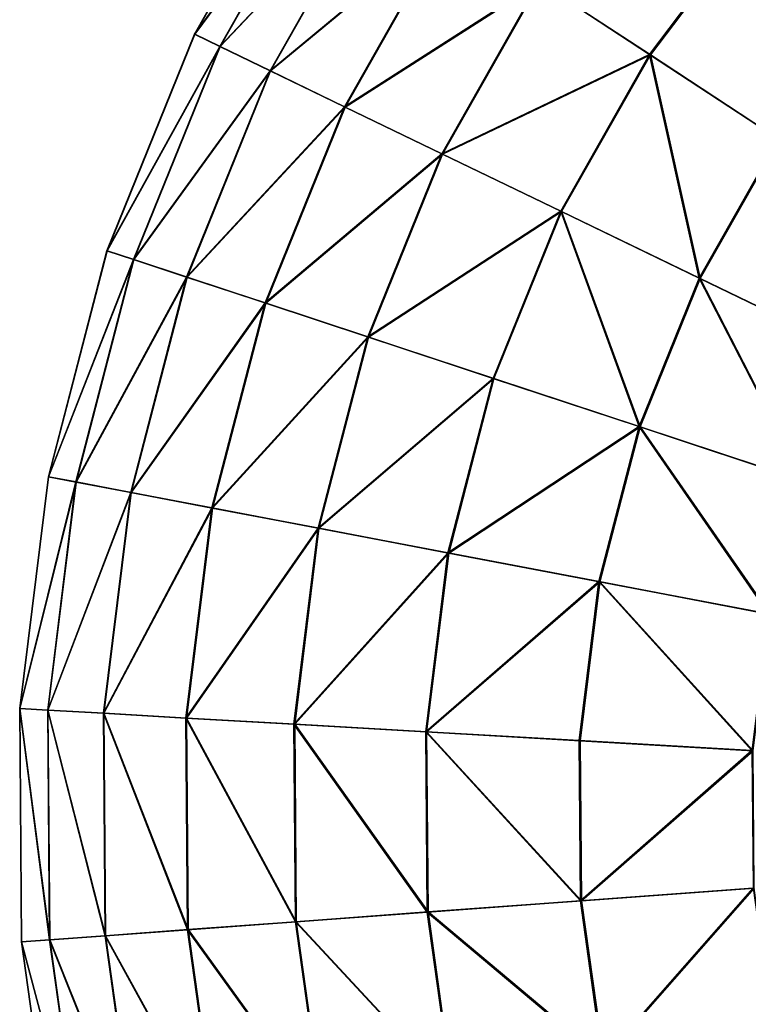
# Model space of a CAD drawing. Header units: millimetres. Extents: x 64 to 3333, y 103 to 3347.
# Tile 408 of 519: x 2270 to 2290, y 3294 to 3321. Entities that reach past the tile are written whole.
import ezdxf

# ---------------------------------------------------------------- set-up
doc = ezdxf.new("R2010")
doc.units = ezdxf.units.MM
doc.header["$LTSCALE"] = 25.4
doc.layers.get('0').update_dxf_attribs({"true_color": 0xff5454})

# ---------------------------------------------------------------- blocks, each defined once
blk = doc.blocks.new('SPIDER-6785-9743.STL')
at = {"color": 7, "true_color": 0xffffff}
mesh = blk.add_polyface(dxfattribs=at)
corners = [(2284.073, 3321.771, 36.191), (2289.945, 3323.687, 31.316), (2287.032, 3319.828, 31.316), (2287.265, 3326, 36.191)]
mesh.append_faces([[corners[k] for k in face] for face in [(0, 1, 2), (1, 0, 3)]], dxfattribs={"vtx0": -1, "color": 7})
mesh = blk.add_polyface(dxfattribs=at)
corners = [(2289.964, 3323.67, 92.469), (2284.091, 3321.76, 87.597), (2287.053, 3319.814, 92.469), (2287.281, 3325.986, 87.597)]
mesh.append_faces([[corners[k] for k in face] for face in [(0, 1, 2), (1, 0, 3)]], dxfattribs={"vtx0": -1, "color": 7})
mesh = blk.add_polyface(dxfattribs=at)
corners = [(2277.919, 3325.813, 64.909), (2274.829, 3320.368, 58.885), (2274.832, 3320.367, 64.909), (2277.917, 3325.815, 58.885)]
mesh.append_faces([[corners[k] for k in face] for face in [(0, 1, 2), (1, 0, 3)]], dxfattribs={"vtx0": -1, "color": 7})
mesh = blk.add_polyface(dxfattribs=at)
corners = [(2274.829, 3320.368, 58.885), (2278.546, 3325.402, 52.908), (2275.507, 3320.041, 52.908), (2277.917, 3325.815, 58.885)]
mesh.append_faces([[corners[k] for k in face] for face in [(0, 1, 2), (1, 0, 3)]], dxfattribs={"vtx0": -1, "color": 7})
mesh = blk.add_polyface(dxfattribs=at)
corners = [(2278.552, 3325.398, 70.885), (2274.832, 3320.367, 64.909), (2275.514, 3320.037, 70.885), (2277.919, 3325.813, 64.909)]
mesh.append_faces([[corners[k] for k in face] for face in [(0, 1, 2), (1, 0, 3)]], dxfattribs={"vtx0": -1, "color": 7})
mesh = blk.add_polyface(dxfattribs=at)
corners = [(2275.507, 3320.041, 52.908), (2279.797, 3324.58, 47.072), (2276.854, 3319.389, 47.072), (2278.546, 3325.402, 52.908)]
mesh.append_faces([[corners[k] for k in face] for face in [(0, 1, 2), (1, 0, 3)]], dxfattribs={"vtx0": -1, "color": 7})
mesh = blk.add_polyface(dxfattribs=at)
corners = [(2279.807, 3324.574, 76.72), (2275.514, 3320.037, 70.885), (2276.865, 3319.384, 76.72), (2278.552, 3325.398, 70.885)]
mesh.append_faces([[corners[k] for k in face] for face in [(0, 1, 2), (1, 0, 3)]], dxfattribs={"vtx0": -1, "color": 7})
mesh = blk.add_polyface(dxfattribs=at)
corners = [(2276.854, 3319.389, 47.072), (2281.649, 3323.364, 41.47), (2278.849, 3318.425, 41.47), (2279.797, 3324.58, 47.072)]
mesh.append_faces([[corners[k] for k in face] for face in [(0, 1, 2), (1, 0, 3)]], dxfattribs={"vtx0": -1, "color": 7})
mesh = blk.add_polyface(dxfattribs=at)
corners = [(2281.663, 3323.354, 82.32), (2276.865, 3319.384, 76.72), (2278.865, 3318.418, 82.32), (2279.807, 3324.574, 76.72)]
mesh.append_faces([[corners[k] for k in face] for face in [(0, 1, 2), (1, 0, 3)]], dxfattribs={"vtx0": -1, "color": 7})
mesh = blk.add_polyface(dxfattribs=at)
corners = [(2289.945, 3323.687, 31.316), (2290.478, 3317.565, 26.924), (2287.032, 3319.828, 31.316), (2293.066, 3320.993, 26.924)]
mesh.append_faces([[corners[k] for k in face] for face in [(0, 1, 2), (1, 0, 3)]], dxfattribs={"vtx0": -1, "color": 7})
mesh = blk.add_polyface(dxfattribs=at)
corners = [(2290.502, 3317.549, 96.858), (2289.964, 3323.67, 92.469), (2287.053, 3319.814, 92.469), (2293.088, 3320.974, 96.858)]
mesh.append_faces([[corners[k] for k in face] for face in [(0, 1, 2), (1, 0, 3)]], dxfattribs={"vtx0": -1, "color": 7})
mesh = blk.add_polyface(dxfattribs=at)
corners = [(2278.849, 3318.425, 41.47), (2284.073, 3321.771, 36.191), (2281.461, 3317.163, 36.191), (2281.649, 3323.364, 41.47)]
mesh.append_faces([[corners[k] for k in face] for face in [(0, 1, 2), (1, 0, 3)]], dxfattribs={"vtx0": -1, "color": 7})
mesh = blk.add_polyface(dxfattribs=at)
corners = [(2284.091, 3321.76, 87.597), (2278.865, 3318.418, 82.32), (2281.48, 3317.154, 87.597), (2281.663, 3323.354, 82.32)]
mesh.append_faces([[corners[k] for k in face] for face in [(0, 1, 2), (1, 0, 3)]], dxfattribs={"vtx0": -1, "color": 7})
mesh = blk.add_polyface(dxfattribs=at)
corners = [(2281.461, 3317.163, 36.191), (2287.032, 3319.828, 31.316), (2284.648, 3315.623, 31.316), (2284.073, 3321.771, 36.191)]
mesh.append_faces([[corners[k] for k in face] for face in [(0, 1, 2), (1, 0, 3)]], dxfattribs={"vtx0": -1, "color": 7})
mesh = blk.add_polyface(dxfattribs=at)
corners = [(2287.053, 3319.814, 92.469), (2281.48, 3317.154, 87.597), (2284.671, 3315.612, 92.469), (2284.091, 3321.76, 87.597)]
mesh.append_faces([[corners[k] for k in face] for face in [(0, 1, 2), (1, 0, 3)]], dxfattribs={"vtx0": -1, "color": 7})
mesh = blk.add_polyface(dxfattribs=at)
corners = [(2274.832, 3320.367, 64.909), (2272.479, 3314.565, 58.885), (2272.482, 3314.564, 64.909), (2274.829, 3320.368, 58.885)]
mesh.append_faces([[corners[k] for k in face] for face in [(0, 1, 2), (1, 0, 3)]], dxfattribs={"vtx0": -1, "color": 7})
mesh = blk.add_polyface(dxfattribs=at)
corners = [(2272.479, 3314.565, 58.885), (2275.507, 3320.041, 52.908), (2273.194, 3314.329, 52.908), (2274.829, 3320.368, 58.885)]
mesh.append_faces([[corners[k] for k in face] for face in [(0, 1, 2), (1, 0, 3)]], dxfattribs={"vtx0": -1, "color": 7})
mesh = blk.add_polyface(dxfattribs=at)
corners = [(2275.514, 3320.037, 70.885), (2272.482, 3314.564, 64.909), (2273.201, 3314.326, 70.885), (2274.832, 3320.367, 64.909)]
mesh.append_faces([[corners[k] for k in face] for face in [(0, 1, 2), (1, 0, 3)]], dxfattribs={"vtx0": -1, "color": 7})
mesh = blk.add_polyface(dxfattribs=at)
corners = [(2273.194, 3314.329, 52.908), (2276.854, 3319.389, 47.072), (2274.615, 3313.859, 47.072), (2275.507, 3320.041, 52.908)]
mesh.append_faces([[corners[k] for k in face] for face in [(0, 1, 2), (1, 0, 3)]], dxfattribs={"vtx0": -1, "color": 7})
mesh = blk.add_polyface(dxfattribs=at)
corners = [(2276.865, 3319.384, 76.72), (2273.201, 3314.326, 70.885), (2274.626, 3313.855, 76.72), (2275.514, 3320.037, 70.885)]
mesh.append_faces([[corners[k] for k in face] for face in [(0, 1, 2), (1, 0, 3)]], dxfattribs={"vtx0": -1, "color": 7})
mesh = blk.add_polyface(dxfattribs=at)
corners = [(2287.032, 3319.828, 31.316), (2288.36, 3313.828, 26.924), (2284.648, 3315.623, 31.316), (2290.478, 3317.565, 26.924)]
mesh.append_faces([[corners[k] for k in face] for face in [(0, 1, 2), (1, 0, 3)]], dxfattribs={"vtx0": -1, "color": 7})
mesh = blk.add_polyface(dxfattribs=at)
corners = [(2288.386, 3313.816, 96.858), (2287.053, 3319.814, 92.469), (2284.671, 3315.612, 92.469), (2290.502, 3317.549, 96.858)]
mesh.append_faces([[corners[k] for k in face] for face in [(0, 1, 2), (1, 0, 3)]], dxfattribs={"vtx0": -1, "color": 7})
mesh = blk.add_polyface(dxfattribs=at)
corners = [(2274.615, 3313.859, 47.072), (2278.849, 3318.425, 41.47), (2276.719, 3313.163, 41.47), (2276.854, 3319.389, 47.072)]
mesh.append_faces([[corners[k] for k in face] for face in [(0, 1, 2), (1, 0, 3)]], dxfattribs={"vtx0": -1, "color": 7})
mesh = blk.add_polyface(dxfattribs=at)
corners = [(2278.865, 3318.418, 82.32), (2274.626, 3313.855, 76.72), (2276.735, 3313.158, 82.32), (2276.865, 3319.384, 76.72)]
mesh.append_faces([[corners[k] for k in face] for face in [(0, 1, 2), (1, 0, 3)]], dxfattribs={"vtx0": -1, "color": 7})
mesh = blk.add_polyface(dxfattribs=at)
corners = [(2276.719, 3313.163, 41.47), (2281.461, 3317.163, 36.191), (2279.472, 3312.253, 36.191), (2278.849, 3318.425, 41.47)]
mesh.append_faces([[corners[k] for k in face] for face in [(0, 1, 2), (1, 0, 3)]], dxfattribs={"vtx0": -1, "color": 7})
mesh = blk.add_polyface(dxfattribs=at)
corners = [(2281.48, 3317.154, 87.597), (2276.735, 3313.158, 82.32), (2279.493, 3312.246, 87.597), (2278.865, 3318.418, 82.32)]
mesh.append_faces([[corners[k] for k in face] for face in [(0, 1, 2), (1, 0, 3)]], dxfattribs={"vtx0": -1, "color": 7})
mesh = blk.add_polyface(dxfattribs=at)
corners = [(2290.478, 3317.565, 26.924), (2292.539, 3311.809, 23.083), (2288.36, 3313.828, 26.924), (2294.357, 3315.017, 23.083)]
mesh.append_faces([[corners[k] for k in face] for face in [(0, 1, 2), (1, 0, 3)]], dxfattribs={"vtx0": -1, "color": 7})
mesh = blk.add_polyface(dxfattribs=at)
corners = [(2292.568, 3311.795, 100.694), (2290.502, 3317.549, 96.858), (2288.386, 3313.816, 96.858), (2294.384, 3315, 100.694)]
mesh.append_faces([[corners[k] for k in face] for face in [(0, 1, 2), (1, 0, 3)]], dxfattribs={"vtx0": -1, "color": 7})
mesh = blk.add_polyface(dxfattribs=at)
corners = [(2279.472, 3312.253, 36.191), (2284.648, 3315.623, 31.316), (2282.833, 3311.142, 31.316), (2281.461, 3317.163, 36.191)]
mesh.append_faces([[corners[k] for k in face] for face in [(0, 1, 2), (1, 0, 3)]], dxfattribs={"vtx0": -1, "color": 7})
mesh = blk.add_polyface(dxfattribs=at)
corners = [(2284.671, 3315.612, 92.469), (2279.493, 3312.246, 87.597), (2282.857, 3311.134, 92.469), (2281.48, 3317.154, 87.597)]
mesh.append_faces([[corners[k] for k in face] for face in [(0, 1, 2), (1, 0, 3)]], dxfattribs={"vtx0": -1, "color": 7})
mesh = blk.add_polyface(dxfattribs=at)
corners = [(2284.648, 3315.623, 31.316), (2286.748, 3309.847, 26.924), (2282.833, 3311.142, 31.316), (2288.36, 3313.828, 26.924)]
mesh.append_faces([[corners[k] for k in face] for face in [(0, 1, 2), (1, 0, 3)]], dxfattribs={"vtx0": -1, "color": 7})
mesh = blk.add_polyface(dxfattribs=at)
corners = [(2286.775, 3309.838, 96.858), (2284.671, 3315.612, 92.469), (2282.857, 3311.134, 92.469), (2288.386, 3313.816, 96.858)]
mesh.append_faces([[corners[k] for k in face] for face in [(0, 1, 2), (1, 0, 3)]], dxfattribs={"vtx0": -1, "color": 7})
mesh = blk.add_polyface(dxfattribs=at)
corners = [(2272.482, 3314.564, 64.909), (2270.907, 3308.505, 58.885), (2270.909, 3308.504, 64.909), (2272.479, 3314.565, 58.885)]
mesh.append_faces([[corners[k] for k in face] for face in [(0, 1, 2), (1, 0, 3)]], dxfattribs={"vtx0": -1, "color": 7})
mesh = blk.add_polyface(dxfattribs=at)
corners = [(2270.907, 3308.505, 58.885), (2273.194, 3314.329, 52.908), (2271.646, 3308.364, 52.908), (2272.479, 3314.565, 58.885)]
mesh.append_faces([[corners[k] for k in face] for face in [(0, 1, 2), (1, 0, 3)]], dxfattribs={"vtx0": -1, "color": 7})
mesh = blk.add_polyface(dxfattribs=at)
corners = [(2273.201, 3314.326, 70.885), (2270.909, 3308.504, 64.909), (2271.654, 3308.362, 70.885), (2272.482, 3314.564, 64.909)]
mesh.append_faces([[corners[k] for k in face] for face in [(0, 1, 2), (1, 0, 3)]], dxfattribs={"vtx0": -1, "color": 7})
mesh = blk.add_polyface(dxfattribs=at)
corners = [(2271.646, 3308.364, 52.908), (2274.615, 3313.859, 47.072), (2273.116, 3308.083, 47.072), (2273.194, 3314.329, 52.908)]
mesh.append_faces([[corners[k] for k in face] for face in [(0, 1, 2), (1, 0, 3)]], dxfattribs={"vtx0": -1, "color": 7})
mesh = blk.add_polyface(dxfattribs=at)
corners = [(2274.626, 3313.855, 76.72), (2271.654, 3308.362, 70.885), (2273.128, 3308.081, 76.72), (2273.201, 3314.326, 70.885)]
mesh.append_faces([[corners[k] for k in face] for face in [(0, 1, 2), (1, 0, 3)]], dxfattribs={"vtx0": -1, "color": 7})
mesh = blk.add_polyface(dxfattribs=at)
corners = [(2273.116, 3308.083, 47.072), (2276.719, 3313.163, 41.47), (2275.292, 3307.668, 41.47), (2274.615, 3313.859, 47.072)]
mesh.append_faces([[corners[k] for k in face] for face in [(0, 1, 2), (1, 0, 3)]], dxfattribs={"vtx0": -1, "color": 7})
mesh = blk.add_polyface(dxfattribs=at)
corners = [(2276.735, 3313.158, 82.32), (2273.128, 3308.081, 76.72), (2275.309, 3307.665, 82.32), (2274.626, 3313.855, 76.72)]
mesh.append_faces([[corners[k] for k in face] for face in [(0, 1, 2), (1, 0, 3)]], dxfattribs={"vtx0": -1, "color": 7})
mesh = blk.add_polyface(dxfattribs=at)
corners = [(2288.36, 3313.828, 26.924), (2291.154, 3308.39, 23.083), (2286.748, 3309.847, 26.924), (2292.539, 3311.809, 23.083)]
mesh.append_faces([[corners[k] for k in face] for face in [(0, 1, 2), (1, 0, 3)]], dxfattribs={"vtx0": -1, "color": 7})
mesh = blk.add_polyface(dxfattribs=at)
corners = [(2291.185, 3308.38, 100.694), (2288.386, 3313.816, 96.858), (2286.775, 3309.838, 96.858), (2292.568, 3311.795, 100.694)]
mesh.append_faces([[corners[k] for k in face] for face in [(0, 1, 2), (1, 0, 3)]], dxfattribs={"vtx0": -1, "color": 7})
mesh = blk.add_polyface(dxfattribs=at)
corners = [(2275.292, 3307.668, 41.47), (2279.472, 3312.253, 36.191), (2278.142, 3307.125, 36.191), (2276.719, 3313.163, 41.47)]
mesh.append_faces([[corners[k] for k in face] for face in [(0, 1, 2), (1, 0, 3)]], dxfattribs={"vtx0": -1, "color": 7})
mesh = blk.add_polyface(dxfattribs=at)
corners = [(2279.493, 3312.246, 87.597), (2275.309, 3307.665, 82.32), (2278.163, 3307.121, 87.597), (2276.735, 3313.158, 82.32)]
mesh.append_faces([[corners[k] for k in face] for face in [(0, 1, 2), (1, 0, 3)]], dxfattribs={"vtx0": -1, "color": 7})
mesh = blk.add_polyface(dxfattribs=at)
corners = [(2278.142, 3307.125, 36.191), (2282.833, 3311.142, 31.316), (2281.619, 3306.462, 31.316), (2279.472, 3312.253, 36.191)]
mesh.append_faces([[corners[k] for k in face] for face in [(0, 1, 2), (1, 0, 3)]], dxfattribs={"vtx0": -1, "color": 7})
mesh = blk.add_polyface(dxfattribs=at)
corners = [(2282.857, 3311.134, 92.469), (2278.163, 3307.121, 87.597), (2281.644, 3306.457, 92.469), (2279.493, 3312.246, 87.597)]
mesh.append_faces([[corners[k] for k in face] for face in [(0, 1, 2), (1, 0, 3)]], dxfattribs={"vtx0": -1, "color": 7})
mesh = blk.add_polyface(dxfattribs=at)
corners = [(2281.619, 3306.462, 31.316), (2286.748, 3309.847, 26.924), (2285.669, 3305.69, 26.924), (2282.833, 3311.142, 31.316)]
mesh.append_faces([[corners[k] for k in face] for face in [(0, 1, 2), (1, 0, 3)]], dxfattribs={"vtx0": -1, "color": 7})
mesh = blk.add_polyface(dxfattribs=at)
corners = [(2286.775, 3309.838, 96.858), (2281.644, 3306.457, 92.469), (2285.698, 3305.684, 96.858), (2282.857, 3311.134, 92.469)]
mesh.append_faces([[corners[k] for k in face] for face in [(0, 1, 2), (1, 0, 3)]], dxfattribs={"vtx0": -1, "color": 7})
mesh = blk.add_polyface(dxfattribs=at)
corners = [(2286.748, 3309.847, 26.924), (2290.228, 3304.82, 23.083), (2285.669, 3305.69, 26.924), (2291.154, 3308.39, 23.083)]
mesh.append_faces([[corners[k] for k in face] for face in [(0, 1, 2), (1, 0, 3)]], dxfattribs={"vtx0": -1, "color": 7})
mesh = blk.add_polyface(dxfattribs=at)
corners = [(2290.26, 3304.814, 100.694), (2286.775, 3309.838, 96.858), (2285.698, 3305.684, 96.858), (2291.185, 3308.38, 100.694)]
mesh.append_faces([[corners[k] for k in face] for face in [(0, 1, 2), (1, 0, 3)]], dxfattribs={"vtx0": -1, "color": 7})
mesh = blk.add_polyface(dxfattribs=at)
corners = [(2270.909, 3308.504, 64.909), (2270.139, 3302.291, 58.885), (2270.141, 3302.291, 64.909), (2270.907, 3308.505, 58.885)]
mesh.append_faces([[corners[k] for k in face] for face in [(0, 1, 2), (1, 0, 3)]], dxfattribs={"vtx0": -1, "color": 7})
mesh = blk.add_polyface(dxfattribs=at)
corners = [(2270.139, 3302.291, 58.885), (2271.646, 3308.364, 52.908), (2270.89, 3302.248, 52.908), (2270.907, 3308.505, 58.885)]
mesh.append_faces([[corners[k] for k in face] for face in [(0, 1, 2), (1, 0, 3)]], dxfattribs={"vtx0": -1, "color": 7})
mesh = blk.add_polyface(dxfattribs=at)
corners = [(2271.654, 3308.362, 70.885), (2270.141, 3302.291, 64.909), (2270.898, 3302.247, 70.885), (2270.909, 3308.504, 64.909)]
mesh.append_faces([[corners[k] for k in face] for face in [(0, 1, 2), (1, 0, 3)]], dxfattribs={"vtx0": -1, "color": 7})
mesh = blk.add_polyface(dxfattribs=at)
corners = [(2270.89, 3302.248, 52.908), (2273.116, 3308.083, 47.072), (2272.384, 3302.162, 47.072), (2271.646, 3308.364, 52.908)]
mesh.append_faces([[corners[k] for k in face] for face in [(0, 1, 2), (1, 0, 3)]], dxfattribs={"vtx0": -1, "color": 7})
mesh = blk.add_polyface(dxfattribs=at)
corners = [(2273.128, 3308.081, 76.72), (2270.898, 3302.247, 70.885), (2272.396, 3302.161, 76.72), (2271.654, 3308.362, 70.885)]
mesh.append_faces([[corners[k] for k in face] for face in [(0, 1, 2), (1, 0, 3)]], dxfattribs={"vtx0": -1, "color": 7})
mesh = blk.add_polyface(dxfattribs=at)
corners = [(2272.384, 3302.162, 47.072), (2275.292, 3307.668, 41.47), (2274.596, 3302.034, 41.47), (2273.116, 3308.083, 47.072)]
mesh.append_faces([[corners[k] for k in face] for face in [(0, 1, 2), (1, 0, 3)]], dxfattribs={"vtx0": -1, "color": 7})
mesh = blk.add_polyface(dxfattribs=at)
corners = [(2275.309, 3307.665, 82.32), (2272.396, 3302.161, 76.72), (2274.613, 3302.033, 82.32), (2273.128, 3308.081, 76.72)]
mesh.append_faces([[corners[k] for k in face] for face in [(0, 1, 2), (1, 0, 3)]], dxfattribs={"vtx0": -1, "color": 7})
mesh = blk.add_polyface(dxfattribs=at)
corners = [(2274.596, 3302.034, 41.47), (2278.142, 3307.125, 36.191), (2277.492, 3301.867, 36.191), (2275.292, 3307.668, 41.47)]
mesh.append_faces([[corners[k] for k in face] for face in [(0, 1, 2), (1, 0, 3)]], dxfattribs={"vtx0": -1, "color": 7})
mesh = blk.add_polyface(dxfattribs=at)
corners = [(2278.163, 3307.121, 87.597), (2274.613, 3302.033, 82.32), (2277.513, 3301.866, 87.597), (2275.309, 3307.665, 82.32)]
mesh.append_faces([[corners[k] for k in face] for face in [(0, 1, 2), (1, 0, 3)]], dxfattribs={"vtx0": -1, "color": 7})
mesh = blk.add_polyface(dxfattribs=at)
corners = [(2277.492, 3301.867, 36.191), (2281.619, 3306.462, 31.316), (2281.026, 3301.664, 31.316), (2278.142, 3307.125, 36.191)]
mesh.append_faces([[corners[k] for k in face] for face in [(0, 1, 2), (1, 0, 3)]], dxfattribs={"vtx0": -1, "color": 7})
mesh = blk.add_polyface(dxfattribs=at)
corners = [(2281.644, 3306.457, 92.469), (2277.513, 3301.866, 87.597), (2281.051, 3301.663, 92.469), (2278.163, 3307.121, 87.597)]
mesh.append_faces([[corners[k] for k in face] for face in [(0, 1, 2), (1, 0, 3)]], dxfattribs={"vtx0": -1, "color": 7})
mesh = blk.add_polyface(dxfattribs=at)
corners = [(2281.026, 3301.664, 31.316), (2285.669, 3305.69, 26.924), (2285.142, 3301.427, 26.924), (2281.619, 3306.462, 31.316)]
mesh.append_faces([[corners[k] for k in face] for face in [(0, 1, 2), (1, 0, 3)]], dxfattribs={"vtx0": -1, "color": 7})
mesh = blk.add_polyface(dxfattribs=at)
corners = [(2285.698, 3305.684, 96.858), (2281.051, 3301.663, 92.469), (2285.171, 3301.425, 96.858), (2281.644, 3306.457, 92.469)]
mesh.append_faces([[corners[k] for k in face] for face in [(0, 1, 2), (1, 0, 3)]], dxfattribs={"vtx0": -1, "color": 7})
mesh = blk.add_polyface(dxfattribs=at)
corners = [(2285.669, 3305.69, 26.924), (2289.775, 3301.16, 23.083), (2285.142, 3301.427, 26.924), (2290.228, 3304.82, 23.083)]
mesh.append_faces([[corners[k] for k in face] for face in [(0, 1, 2), (1, 0, 3)]], dxfattribs={"vtx0": -1, "color": 7})
mesh = blk.add_polyface(dxfattribs=at)
corners = [(2289.808, 3301.158, 100.694), (2285.698, 3305.684, 96.858), (2285.171, 3301.425, 96.858), (2290.26, 3304.814, 100.694)]
mesh.append_faces([[corners[k] for k in face] for face in [(0, 1, 2), (1, 0, 3)]], dxfattribs={"vtx0": -1, "color": 7})
mesh = blk.add_polyface(dxfattribs=at)
corners = [(2270.141, 3302.291, 64.909), (2270.188, 3296.03, 58.885), (2270.191, 3296.03, 64.909), (2270.139, 3302.291, 58.885)]
mesh.append_faces([[corners[k] for k in face] for face in [(0, 1, 2), (1, 0, 3)]], dxfattribs={"vtx0": -1, "color": 7})
mesh = blk.add_polyface(dxfattribs=at)
corners = [(2270.139, 3302.291, 58.885), (2270.939, 3296.085, 52.908), (2270.188, 3296.03, 58.885), (2270.89, 3302.248, 52.908)]
mesh.append_faces([[corners[k] for k in face] for face in [(0, 1, 2), (1, 0, 3)]], dxfattribs={"vtx0": -1, "color": 7})
mesh = blk.add_polyface(dxfattribs=at)
corners = [(2270.947, 3296.086, 70.885), (2270.141, 3302.291, 64.909), (2270.191, 3296.03, 64.909), (2270.898, 3302.247, 70.885)]
mesh.append_faces([[corners[k] for k in face] for face in [(0, 1, 2), (1, 0, 3)]], dxfattribs={"vtx0": -1, "color": 7})
mesh = blk.add_polyface(dxfattribs=at)
corners = [(2270.89, 3302.248, 52.908), (2272.431, 3296.195, 47.072), (2270.939, 3296.085, 52.908), (2272.384, 3302.162, 47.072)]
mesh.append_faces([[corners[k] for k in face] for face in [(0, 1, 2), (1, 0, 3)]], dxfattribs={"vtx0": -1, "color": 7})
mesh = blk.add_polyface(dxfattribs=at)
corners = [(2272.444, 3296.196, 76.72), (2270.898, 3302.247, 70.885), (2270.947, 3296.086, 70.885), (2272.396, 3302.161, 76.72)]
mesh.append_faces([[corners[k] for k in face] for face in [(0, 1, 2), (1, 0, 3)]], dxfattribs={"vtx0": -1, "color": 7})
mesh = blk.add_polyface(dxfattribs=at)
corners = [(2272.384, 3302.162, 47.072), (2274.641, 3296.357, 41.47), (2272.431, 3296.195, 47.072), (2274.596, 3302.034, 41.47)]
mesh.append_faces([[corners[k] for k in face] for face in [(0, 1, 2), (1, 0, 3)]], dxfattribs={"vtx0": -1, "color": 7})
mesh = blk.add_polyface(dxfattribs=at)
corners = [(2274.658, 3296.359, 82.32), (2272.396, 3302.161, 76.72), (2272.444, 3296.196, 76.72), (2274.613, 3302.033, 82.32)]
mesh.append_faces([[corners[k] for k in face] for face in [(0, 1, 2), (1, 0, 3)]], dxfattribs={"vtx0": -1, "color": 7})
mesh = blk.add_polyface(dxfattribs=at)
corners = [(2274.596, 3302.034, 41.47), (2277.534, 3296.57, 36.191), (2274.641, 3296.357, 41.47), (2277.492, 3301.867, 36.191)]
mesh.append_faces([[corners[k] for k in face] for face in [(0, 1, 2), (1, 0, 3)]], dxfattribs={"vtx0": -1, "color": 7})
mesh = blk.add_polyface(dxfattribs=at)
corners = [(2277.555, 3296.572, 87.597), (2274.613, 3302.033, 82.32), (2274.658, 3296.359, 82.32), (2277.513, 3301.866, 87.597)]
mesh.append_faces([[corners[k] for k in face] for face in [(0, 1, 2), (1, 0, 3)]], dxfattribs={"vtx0": -1, "color": 7})
mesh = blk.add_polyface(dxfattribs=at)
corners = [(2277.492, 3301.867, 36.191), (2281.064, 3296.83, 31.316), (2277.534, 3296.57, 36.191), (2281.026, 3301.664, 31.316)]
mesh.append_faces([[corners[k] for k in face] for face in [(0, 1, 2), (1, 0, 3)]], dxfattribs={"vtx0": -1, "color": 7})
mesh = blk.add_polyface(dxfattribs=at)
corners = [(2281.09, 3296.832, 92.469), (2277.513, 3301.866, 87.597), (2277.555, 3296.572, 87.597), (2281.051, 3301.663, 92.469)]
mesh.append_faces([[corners[k] for k in face] for face in [(0, 1, 2), (1, 0, 3)]], dxfattribs={"vtx0": -1, "color": 7})
mesh = blk.add_polyface(dxfattribs=at)
corners = [(2281.026, 3301.664, 31.316), (2285.176, 3297.132, 26.924), (2281.064, 3296.83, 31.316), (2285.142, 3301.427, 26.924)]
mesh.append_faces([[corners[k] for k in face] for face in [(0, 1, 2), (1, 0, 3)]], dxfattribs={"vtx0": -1, "color": 7})
mesh = blk.add_polyface(dxfattribs=at)
corners = [(2285.205, 3297.134, 96.858), (2281.051, 3301.663, 92.469), (2281.09, 3296.832, 92.469), (2285.171, 3301.425, 96.858)]
mesh.append_faces([[corners[k] for k in face] for face in [(0, 1, 2), (1, 0, 3)]], dxfattribs={"vtx0": -1, "color": 7})
mesh = blk.add_polyface(dxfattribs=at)
corners = [(2289.775, 3301.16, 23.083), (2285.176, 3297.132, 26.924), (2285.142, 3301.427, 26.924), (2289.805, 3297.472, 23.083)]
mesh.append_faces([[corners[k] for k in face] for face in [(0, 1, 2), (1, 0, 3)]], dxfattribs={"vtx0": -1, "color": 7})
mesh = blk.add_polyface(dxfattribs=at)
corners = [(2285.205, 3297.134, 96.858), (2289.808, 3301.158, 100.694), (2285.171, 3301.425, 96.858), (2289.837, 3297.474, 100.694)]
mesh.append_faces([[corners[k] for k in face] for face in [(0, 1, 2), (1, 0, 3)]], dxfattribs={"vtx0": -1, "color": 7})
mesh = blk.add_polyface(dxfattribs=at)
corners = [(2289.805, 3297.472, 23.083), (2285.771, 3292.878, 26.924), (2285.176, 3297.132, 26.924), (2290.315, 3293.819, 23.083)]
mesh.append_faces([[corners[k] for k in face] for face in [(0, 1, 2), (1, 0, 3)]], dxfattribs={"vtx0": -1, "color": 7})
mesh = blk.add_polyface(dxfattribs=at)
corners = [(2285.799, 3292.884, 96.858), (2289.837, 3297.474, 100.694), (2285.205, 3297.134, 96.858), (2290.346, 3293.826, 100.694)]
mesh.append_faces([[corners[k] for k in face] for face in [(0, 1, 2), (1, 0, 3)]], dxfattribs={"vtx0": -1, "color": 7})
mesh = blk.add_polyface(dxfattribs=at)
corners = [(2281.064, 3296.83, 31.316), (2285.771, 3292.878, 26.924), (2281.733, 3292.042, 31.316), (2285.176, 3297.132, 26.924)]
mesh.append_faces([[corners[k] for k in face] for face in [(0, 1, 2), (1, 0, 3)]], dxfattribs={"vtx0": -1, "color": 7})
mesh = blk.add_polyface(dxfattribs=at)
corners = [(2285.799, 3292.884, 96.858), (2281.09, 3296.832, 92.469), (2281.758, 3292.047, 92.469), (2285.205, 3297.134, 96.858)]
mesh.append_faces([[corners[k] for k in face] for face in [(0, 1, 2), (1, 0, 3)]], dxfattribs={"vtx0": -1, "color": 7})
mesh = blk.add_polyface(dxfattribs=at)
corners = [(2277.534, 3296.57, 36.191), (2281.733, 3292.042, 31.316), (2278.267, 3291.323, 36.191), (2281.064, 3296.83, 31.316)]
mesh.append_faces([[corners[k] for k in face] for face in [(0, 1, 2), (1, 0, 3)]], dxfattribs={"vtx0": -1, "color": 7})
mesh = blk.add_polyface(dxfattribs=at)
corners = [(2281.758, 3292.047, 92.469), (2277.555, 3296.572, 87.597), (2278.288, 3291.328, 87.597), (2281.09, 3296.832, 92.469)]
mesh.append_faces([[corners[k] for k in face] for face in [(0, 1, 2), (1, 0, 3)]], dxfattribs={"vtx0": -1, "color": 7})
mesh = blk.add_polyface(dxfattribs=at)
corners = [(2274.641, 3296.357, 41.47), (2278.267, 3291.323, 36.191), (2275.427, 3290.735, 41.47), (2277.534, 3296.57, 36.191)]
mesh.append_faces([[corners[k] for k in face] for face in [(0, 1, 2), (1, 0, 3)]], dxfattribs={"vtx0": -1, "color": 7})
mesh = blk.add_polyface(dxfattribs=at)
corners = [(2278.288, 3291.328, 87.597), (2274.658, 3296.359, 82.32), (2275.443, 3290.739, 82.32), (2277.555, 3296.572, 87.597)]
mesh.append_faces([[corners[k] for k in face] for face in [(0, 1, 2), (1, 0, 3)]], dxfattribs={"vtx0": -1, "color": 7})
mesh = blk.add_polyface(dxfattribs=at)
corners = [(2270.939, 3296.085, 52.908), (2273.257, 3290.286, 47.072), (2271.792, 3289.982, 52.908), (2272.431, 3296.195, 47.072)]
mesh.append_faces([[corners[k] for k in face] for face in [(0, 1, 2), (1, 0, 3)]], dxfattribs={"vtx0": -1, "color": 7})
mesh = blk.add_polyface(dxfattribs=at)
corners = [(2273.269, 3290.288, 76.72), (2270.947, 3296.086, 70.885), (2271.799, 3289.984, 70.885), (2272.444, 3296.196, 76.72)]
mesh.append_faces([[corners[k] for k in face] for face in [(0, 1, 2), (1, 0, 3)]], dxfattribs={"vtx0": -1, "color": 7})
mesh = blk.add_polyface(dxfattribs=at)
corners = [(2272.431, 3296.195, 47.072), (2275.427, 3290.735, 41.47), (2273.257, 3290.286, 47.072), (2274.641, 3296.357, 41.47)]
mesh.append_faces([[corners[k] for k in face] for face in [(0, 1, 2), (1, 0, 3)]], dxfattribs={"vtx0": -1, "color": 7})
mesh = blk.add_polyface(dxfattribs=at)
corners = [(2275.443, 3290.739, 82.32), (2272.444, 3296.196, 76.72), (2273.269, 3290.288, 76.72), (2274.658, 3296.359, 82.32)]
mesh.append_faces([[corners[k] for k in face] for face in [(0, 1, 2), (1, 0, 3)]], dxfattribs={"vtx0": -1, "color": 7})
mesh = blk.add_polyface(dxfattribs=at)
corners = [(2270.188, 3296.03, 58.885), (2271.792, 3289.982, 52.908), (2271.055, 3289.829, 58.885), (2270.939, 3296.085, 52.908)]
mesh.append_faces([[corners[k] for k in face] for face in [(0, 1, 2), (1, 0, 3)]], dxfattribs={"vtx0": -1, "color": 7})
mesh = blk.add_polyface(dxfattribs=at)
corners = [(2271.057, 3289.83, 64.909), (2270.188, 3296.03, 58.885), (2271.055, 3289.829, 58.885), (2270.191, 3296.03, 64.909)]
mesh.append_faces([[corners[k] for k in face] for face in [(0, 1, 2), (1, 0, 3)]], dxfattribs={"vtx0": -1, "color": 7})
mesh = blk.add_polyface(dxfattribs=at)
corners = [(2271.799, 3289.984, 70.885), (2270.191, 3296.03, 64.909), (2271.057, 3289.83, 64.909), (2270.947, 3296.086, 70.885)]
mesh.append_faces([[corners[k] for k in face] for face in [(0, 1, 2), (1, 0, 3)]], dxfattribs={"vtx0": -1, "color": 7})

msp = doc.modelspace()

# ---------------------------------------------------------------- block references
at = {"color": 250, "true_color": 0x262626}
msp.add_blockref('SPIDER-6785-9743.STL', (0, 0), dxfattribs=at)

doc.saveas('drawing.dxf')
